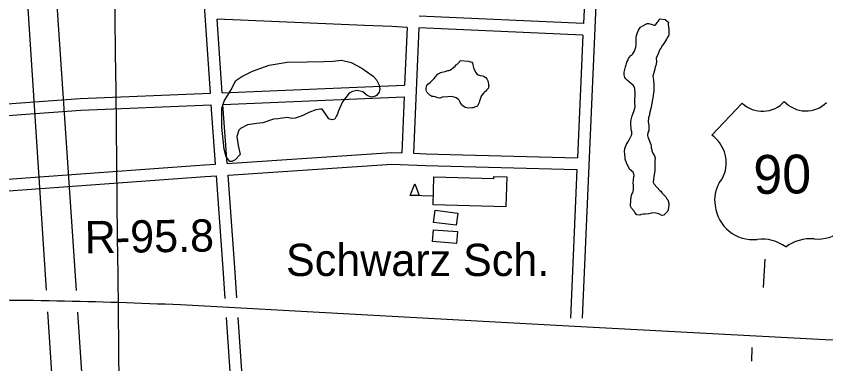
# Model space of a CAD drawing. Extents: x 3677843 to 3715951, y 511991 to 537744.
# Drawn here: x 3687026 to 3689113, y 525377 to 526272 of the extents above; entities that cross this region are included whole.
import ezdxf

# ---------------------------------------------------------------- set-up
doc = ezdxf.new("R2010")
doc.units = 0
for name, color, linetype in [('V-BLDG-IDEN', 7, 'Continuous'), ('V-BLDG-OTLN', 7, 'Continuous'), ('V-GRID-MAJR', 7, 'Continuous'), ('V-RIVR-RANG-IDEN', 7, 'Continuous'), ('V-ROAD-CNTR', 7, 'Continuous'), ('V-ROAD-IDEN', 7, 'Continuous'), ('V-SITE-VEGE', 7, 'Continuous'), ('V-TOPO-SHOR', 7, 'Continuous')]:
    doc.layers.add(name, color=color, linetype=linetype)

msp = doc.modelspace()

# ---------------------------------------------------------------- linework, layer by layer
at = {"layer": 'V-BLDG-OTLN'}
msp.add_line((3688101.833757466, 525809.193355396), (3688041.8558774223, 525810.8213521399), dxfattribs=at)
for points in [[(3688288.55638402, 525781.0854116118), (3688101.208758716, 525786.1704014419), (3688103.1787547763, 525858.73625631), (3688257.2704465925, 525854.5532646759), (3688257.41144631, 525859.7572542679), (3688290.663379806, 525858.85625607)], [(3688041.8558774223, 525810.8213521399), (3688054.2168527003, 525840.497292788), (3688064.949831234, 525810.1943533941)], [(3688106.375748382, 525772.803428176), (3688164.690631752, 525765.4354429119), (3688160.6886397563, 525733.762506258), (3688102.373756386, 525741.1304915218)], [(3688161.0716389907, 525686.7916002), (3688099.2437626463, 525691.825590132), (3688101.742757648, 525722.52152874), (3688163.570633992, 525717.4875388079)]]:
    msp.add_lwpolyline(points, close=True, dxfattribs=at)
at = {"layer": 'V-GRID-MAJR'}
msp.add_spline([(3687380.148, 517465.955), (3687312.292, 523524.615), (3687244.413, 529585.207), (3687176.535, 535645.813), (3687176.514, 535647.732)], degree=3, dxfattribs=at)
at = {"layer": 'V-ROAD-CNTR'}
for points in [[(3687104.4407522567, 525566.6258405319), (3687043.284874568, 526503.0999675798), (3686990.7459796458, 527354.055265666), (3686873.902213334, 529100.4247729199)], [(3687181.5465980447, 525565.8098421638), (3687097.681765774, 526808.3393571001)], [(3687527.1989067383, 526073.952825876), (3687502.3199564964, 526436.7621002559)], [(3688525.076910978, 526399.19517539), (3688484.819991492, 525494.91698395)], [(3688495.1029709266, 526400.4521728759), (3688488.562984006, 526253.5454666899)], [(3688488.562984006, 526253.544466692), (3688065.39183035, 526272.123429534)], [(3687924.329112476, 526248.1574774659), (3687544.2278726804, 526264.1354455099)], [(3687557.185846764, 526075.169823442), (3687544.2278726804, 526264.1344455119)], [(3688034.120892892, 526243.467486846), (3687994.1989727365, 526245.2204833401), (3687924.329112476, 526248.1574774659)], [(3688034.120892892, 526243.4684868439), (3688027.6499058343, 526094.258785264)], [(3688064.0918329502, 526242.152489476), (3688050.09186095, 525919.3231351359)], [(3688487.2289866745, 526223.5745266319), (3688064.0918329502, 526242.1514894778)], [(3688487.2289866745, 526223.5745266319), (3688473.153014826, 525907.3981589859)], [(3687557.1848467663, 526075.169823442), (3688027.648905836, 526094.258785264)], [(3686331.2402986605, 525997.682978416), (3687191.419578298, 526060.329853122), (3687527.1989067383, 526073.9538258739)], [(3687559.23784266, 526045.228883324), (3688026.3449084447, 526064.1808454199)], [(3688026.3449084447, 526064.181845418), (3688020.115920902, 525920.538132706)], [(3686333.316294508, 525967.7540382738), (3687193.1175749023, 526030.373913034), (3687529.250902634, 526044.0118857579)], [(3687540.42288029, 525891.2141913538), (3687529.294902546, 526044.0138857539)], [(3687570.356820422, 525893.2191873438), (3687559.285842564, 526045.229883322)], [(3687570.3558204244, 525893.2201873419), (3687993.9709731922, 525921.5971305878), (3688020.115920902, 525920.538132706)], [(3688050.09186095, 525919.3231351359), (3688082.7177956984, 525918.0011377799), (3688145.1546708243, 525916.3051411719)], [(3688145.1546708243, 525916.3051411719), (3688473.152014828, 525907.3981589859)], [(3686708.726543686, 525831.2343113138), (3687511.5329380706, 525889.2801952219), (3687540.42288029, 525891.215191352)], [(3687572.5338160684, 525863.2992471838), (3687994.3669724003, 525891.5571906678), (3688081.7037977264, 525888.017197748), (3688471.8180174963, 525877.423218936)], [(3688471.8180174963, 525877.4242189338), (3688454.7840515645, 525494.80698417)], [(3686710.8905393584, 525801.3123711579), (3687513.616933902, 525859.3522550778), (3687542.601875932, 525861.294251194)], [(3687565.219830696, 525545.43688291), (3687559.9748411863, 525622.742728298), (3687542.601875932, 525861.294251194)], [(3687595.1617708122, 525547.314879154), (3687589.900781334, 525624.8467240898), (3687572.535816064, 525863.298247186)], [(3689774.531412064, 525417.596138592), (3689398.7301636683, 525427.72711833), (3689111.0937389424, 525438.7180963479), (3688465.448030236, 525472.901027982), (3687885.6671898, 525505.230963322), (3687450.234060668, 525528.76691625)], [(3687131.157698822, 525157.5126587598), (3687108.086744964, 525510.7989521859)], [(3687208.8275434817, 525161.6116505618), (3687185.304590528, 525510.132953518)], [(3687589.9547812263, 525180.8816120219), (3687568.520824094, 525496.783980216)], [(3687619.790721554, 525184.31260516), (3687598.600763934, 525496.618980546)]]:
    msp.add_lwpolyline(points, dxfattribs=at)
msp.add_arc((3686861.7877130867, 511882.915502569), 13658.533226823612, 87.53078341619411, 90.21011397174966, dxfattribs=at)
at = {"layer": 'V-ROAD-IDEN'}
for p, q in [((3688819.709001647, 525965.8694140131), (3688897.9074380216, 526048.5253787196)), ((3688819.709001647, 525965.8694140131), (3688897.9074380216, 526048.5253787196)), ((3688819.6933170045, 525965.8694346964), (3688819.709001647, 525965.8694140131))]:
    msp.add_line(p, q, dxfattribs=at)
for centre, major_axis, ratio, start_param, end_param in [((3688949.9595985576, 526102.4447614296), (0.873512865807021, -75.0215550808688), 0.9978897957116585, 5.502702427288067, 7.121810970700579), ((3688949.9595985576, 526102.4447614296), (0.8735128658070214, -75.02155508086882), 0.9978897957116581, 5.502702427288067, 7.121810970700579), ((3689061.8767316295, 526103.1241820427), (-0.8735128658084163, 75.02155508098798), 0.9978897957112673, 2.2918424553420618, 3.9176038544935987), ((3689061.8767316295, 526103.1241820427), (-0.8735128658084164, 75.021555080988), 0.9978897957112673, 2.2918424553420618, 3.9176038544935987), ((3688765.256640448, 525891.5146708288), (-1.0737153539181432, 92.21592344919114), 0.9978897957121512, 5.04526583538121, 5.638568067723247), ((3688765.256640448, 525891.5146708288), (-1.0737153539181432, 92.21592344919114), 0.9978897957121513, 5.04526583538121, 5.638568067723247), ((3688775.310750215, 525894.7375325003), (-0.9506386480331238, 81.64549428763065), 0.9978897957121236, 4.021008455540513, 5.049787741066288), ((3688775.310750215, 525894.7375325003), (-0.9506386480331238, 81.64549428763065), 0.9978897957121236, 4.021008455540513, 5.049787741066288), ((3688912.79859946, 525799.1178650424), (1.0068226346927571, -86.47084971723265), 0.9978897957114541, 4.163028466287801, 4.868957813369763), ((3688912.79859946, 525799.1178650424), (1.0068226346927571, -86.47084971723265), 0.9978897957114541, 4.163028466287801, 4.868957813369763), ((3688925.7029075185, 525795.8447172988), (-1.1506128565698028, 98.82025689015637), 0.9978897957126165, 1.6727658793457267, 3.2383265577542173), ((3688925.7029075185, 525795.8447172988), (-1.1506128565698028, 98.82025689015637), 0.9978897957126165, 1.6727658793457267, 3.2383265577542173), ((3689091.8841649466, 525797.0309765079), (1.1505367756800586, -98.81372269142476), 0.9978897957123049, 6.181885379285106, 7.747478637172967), ((3689091.8841649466, 525797.0309765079), (1.1505367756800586, -98.81372269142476), 0.9978897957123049, 6.181885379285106, 7.747478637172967), ((3688948.3425732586, 525592.6387449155), (-1.22999463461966, 105.6379520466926), 0.997889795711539, 5.646835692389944, 6.385311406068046), ((3688948.3425732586, 525592.6387449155), (-1.22999463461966, 105.6379520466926), 0.997889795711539, 5.646835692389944, 6.385311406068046), ((3689073.0556819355, 525593.4380576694), (1.2299946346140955, -105.63795204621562), 0.9978897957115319, 3.034928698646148, 3.7734044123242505), ((3689073.0556819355, 525593.4380576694), (1.2299946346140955, -105.63795204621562), 0.9978897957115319, 3.034928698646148, 3.7734044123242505)]:
    msp.add_ellipse(centre, major_axis=major_axis, ratio=ratio, start_param=start_param, end_param=end_param, dxfattribs=at)
at = {"layer": 'V-SITE-VEGE'}
for points in [[(3688610.3340000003, 525795.7490000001), (3688610.305, 525798.8640000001), (3688611.127, 525805.995), (3688613.2770000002, 525813.585), (3688615.026, 525816.718), (3688616.765, 525821.187), (3688617.602, 525826.541), (3688617.494, 525837.667), (3688616.998, 525842.56), (3688618.614, 525859.493), (3688619.038, 525861.721), (3688618.112, 525865.274), (3688615.376, 525871.924), (3688613.582, 525873.243), (3688611.336, 525875.449), (3688608.198, 525877.642), (3688600.948, 525890.483), (3688596.838, 525901.127), (3688595.9220000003, 525903.789), (3688595.8850000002, 525907.351), (3688594.9, 525917.136), (3688594.386, 525924.253), (3688594.761, 525931.38), (3688598.2260000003, 525941.208), (3688604.366, 525950.617), (3688612.673, 525966.28), (3688613.539, 525968.5160000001), (3688613.5, 525972.522), (3688613.035, 525974.742), (3688612.1180000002, 525977.404), (3688611.639, 525980.962), (3688610.613, 525994.753), (3688610.998, 526000.987), (3688611.401, 526004.9990000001), (3688613.973, 526015.264), (3688615.7060000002, 526020.179), (3688619.179, 526029.116), (3688621.34, 526035.8150000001), (3688621.7460000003, 526039.825), (3688621.2090000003, 526049.17), (3688621.1, 526060.299), (3688621.504, 526064.754), (3688621.451, 526070.0970000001), (3688621.406, 526074.547), (3688620.875, 526083.001), (3688620.838, 526087.007), (3688619.468, 526090.556), (3688616.759, 526094.5380000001), (3688613.619, 526096.731), (3688608.231, 526101.573), (3688602.396, 526106.414), (3688597.45, 526111.264), (3688595.199, 526113.914), (3688593.344, 526121.463), (3688593.323, 526123.689), (3688593.725, 526128.145), (3688597.1550000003, 526141.535), (3688598.88, 526147.339), (3688600.6, 526153.588), (3688602.779, 526158.063), (3688604.958, 526162.98), (3688609.785, 526170.15), (3688611.549, 526171.948), (3688613.756, 526173.75), (3688615.968, 526175.108), (3688620.7830000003, 526183.613), (3688622.083, 526187.187), (3688623.812, 526192.547), (3688624.637, 526199.234), (3688624.086, 526209.914), (3688624.017, 526217.035), (3688625.301, 526222.39), (3688626.163, 526225.069), (3688627.451, 526229.978), (3688630.062, 526236.2390000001), (3688633.571, 526241.615), (3688635.77, 526244.308), (3688647.278, 526251.0970000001), (3688653.043, 526253.381), (3688656.605, 526253.415), (3688665.534, 526250.831), (3688670.898, 526248.658), (3688673.1240000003, 526248.68), (3688675.327, 526250.927), (3688678.838, 526256.303), (3688681.039, 526258.552), (3688683.673, 526262.584), (3688685.866, 526265.7220000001), (3688699.24, 526264.071)], [(3688699.24, 526264.071), (3688705.523, 526258.791), (3688707.327, 526256.584), (3688706.92, 526252.572), (3688706.946, 526249.903), (3688707.436, 526245.455), (3688707.4560000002, 526243.229), (3688708.378, 526240.122), (3688708.417, 526236.116), (3688708.915, 526230.777), (3688708.501, 526227.658), (3688708.5300000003, 526224.541), (3688707.665, 526221.862), (3688706.361, 526218.733), (3688702.8570000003, 526212.91), (3688697.149, 526204.841), (3688691.453, 526195.437), (3688687.941, 526190.058), (3688685.307, 526186.474), (3688684.005, 526182.899), (3688681.828, 526177.979), (3688679.225, 526171.276), (3688676.173, 526164.567), (3688675.7600000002, 526161.448), (3688676.683, 526157.895), (3688676.71, 526155.224), (3688675.876, 526149.428), (3688675.032, 526144.968), (3688673.734, 526140.949), (3688672.896, 526135.6), (3688667.723, 526118.186), (3688668.718, 526107.51), (3688669.187, 526105.29), (3688670.142, 526098.6190000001), (3688670.285, 526083.929), (3688669.8880000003, 526079.028), (3688669.038, 526075.014), (3688668.217, 526067.883), (3688666.9390000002, 526062.083), (3688666.5330000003, 526058.071), (3688663.16, 526038.451), (3688662.31, 526034.435), (3688658.878, 526021.492), (3688658.4620000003, 526018.371), (3688656.31, 526010.783), (3688655.8880000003, 526008.552), (3688655.497, 526002.761), (3688655.525, 526000.088), (3688656.9420000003, 525991.644), (3688657.061, 525979.626), (3688656.637, 525977.394), (3688654.46, 525972.477), (3688653.199, 525964.895), (3688654.122, 525961.344), (3688661.878, 525942.275), (3688662.806, 525938.7220000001), (3688663.302, 525933.385), (3688664.688, 525928.058), (3688665.161, 525925.3910000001), (3688667.443, 525919.626), (3688671.518, 525912.542), (3688673.355, 525906.773), (3688672.522, 525900.977), (3688672.159, 525892.517), (3688672.196, 525888.509), (3688672.683, 525884.507), (3688672.319, 525876.4890000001), (3688672.343, 525873.819), (3688670.261, 525859.108), (3688668.174, 525845.286), (3688670.898, 525839.525), (3688685.3030000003, 525823.194), (3688687.548, 525821.435), (3688690.704, 525817.46), (3688694.7490000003, 525813.493), (3688700.602, 525806.872), (3688703.7660000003, 525802.005), (3688705.568, 525799.7980000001), (3688708.3310000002, 525790.475), (3688708.818, 525786.027), (3688707.1550000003, 525773.993), (3688704.978, 525769.076), (3688695.273, 525760.075), (3688690.384, 525759.137), (3688684.122, 525762.1900000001), (3688679.651, 525763.927), (3688674.742, 525765.215), (3688665.39, 525765.5700000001), (3688663.168, 525765.103), (3688657.399, 525763.2660000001), (3688647.165, 525762.721), (3688643.164, 525762.235), (3688637.384, 525761.287), (3688633.39, 525759.9130000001), (3688625.811, 525761.175), (3688621.307, 525766.473), (3688619.042, 525770.458), (3688612.736, 525777.964), (3688610.0130000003, 525783.281), (3688609.978, 525786.84), (3688610.3340000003, 525795.7490000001)]]:
    msp.add_lwpolyline(points, dxfattribs=at)
for points in [[(3687603.468, 525916.501), (3687590.643, 525902.1730000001), (3687581.847, 525898.212), (3687577.057, 525898.231), (3687567.517, 525910.238), (3687562.796, 525930.214), (3687556.603, 525986.125), (3687556.775, 526035.625), (3687562.424, 526053.1680000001), (3687579.291, 526081.852), (3687592.951, 526106.555), (3687608.156, 526116.881), (3687635.349, 526130.359), (3687678.515, 526146.178), (3687724.8510000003, 526153.997), (3687776.7490000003, 526154.618), (3687819.0670000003, 526155.267), (3687842.224, 526156.785), (3687864.588, 526159.103), (3687890.114, 526152.625), (3687917.2090000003, 526138.16), (3687946.68, 526118.098), (3687955.429, 526108.487), (3687961.767, 526094.892), (3687963.3340000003, 526085.305), (3687961.704, 526076.53), (3687955.285, 526067.768), (3687952.8850000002, 526066.181), (3687941.701, 526063.826), (3687931.3340000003, 526067.852), (3687920.191, 526077.4720000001), (3687905.032, 526080.72), (3687893.049, 526078.365), (3687884.253, 526074.404), (3687867.41, 526052.107), (3687856.947, 526028.193), (3687853.717, 526017.824), (3687852.111, 526015.436), (3687847.292, 526007.4670000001), (3687840.898, 526005.093), (3687832.127, 526008.319), (3687825.774, 526017.922), (3687814.649, 526033.13), (3687810.6580000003, 526033.143), (3687798.673, 526030.79), (3687781.0870000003, 526024.463), (3687763.49, 526015.743), (3687745.1070000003, 526009.421), (3687737.1180000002, 526008.649), (3687725.1520000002, 526011.086), (3687701.188, 526007.977), (3687690.0100000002, 526007.215), (3687662.032, 525997.733), (3687646.8570000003, 525996.187), (3687622.893, 525992.279), (3687604.4960000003, 525982.764), (3687600.49, 525978.787), (3687594.844, 525962.0380000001), (3687598.757, 525939.67)], [(3688170.946, 526157.839), (3688191.8850000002, 526156.262), (3688194.119, 526155.394), (3688198.133, 526154.544), (3688200.81, 526154.1240000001), (3688202.176, 526151.022), (3688203.11, 526146.579), (3688205.877, 526136.813), (3688211.3140000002, 526127.072), (3688213.571, 526123.978), (3688217.161, 526120.895), (3688222.076, 526119.1630000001), (3688228.761, 526118.338), (3688232.781, 526117.041), (3688237.262, 526113.969), (3688239.519, 526110.875), (3688241.799, 526105.556), (3688244.103, 526097.5650000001), (3688244.131, 526094.446), (3688244.6040000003, 526091.781), (3688243.74, 526089.102), (3688242.88, 526085.979), (3688241.561, 526084.183), (3688238.917, 526081.486), (3688236.2770000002, 526078.3420000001), (3688233.174, 526076.978), (3688231.411, 526075.18), (3688226.58, 526068.454), (3688225.265, 526066.216), (3688224.397, 526063.982), (3688220.9420000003, 526053.262), (3688219.639, 526049.689), (3688217.4620000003, 526044.769), (3688216.594, 526042.537), (3688213.95, 526039.84), (3688210.401, 526038.468), (3688203.3000000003, 526036.174), (3688201.074, 526036.151), (3688192.622, 526035.178), (3688183.254, 526037.312), (3688180.117, 526039.508), (3688177.87, 526041.712), (3688173.3710000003, 526046.563), (3688170.665, 526050.1), (3688169.748, 526052.763), (3688167.933, 526056.308), (3688166.139, 526057.623), (3688163.893, 526059.826), (3688160.757, 526061.577), (3688157.634, 526062.437), (3688154.953, 526063.302), (3688147.8140000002, 526065.012), (3688139.356, 526064.93), (3688124.233, 526063.447), (3688121.134, 526061.635), (3688118.024, 526061.159), (3688113.563, 526062.005), (3688105.973, 526064.158), (3688101.9590000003, 526065.008), (3688097.947, 526065.4130000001), (3688095.7090000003, 526066.728), (3688092.131, 526068.475), (3688087.183, 526073.769), (3688085.378, 526075.977), (3688083.568, 526079.073), (3688083.091, 526082.186), (3688083.494, 526086.643), (3688085.211, 526093.338), (3688087.4, 526096.92), (3688093.144, 526101.427), (3688095.793, 526103.68), (3688097.552, 526105.9230000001), (3688102.842, 526111.317), (3688108.126, 526117.156), (3688110.321, 526120.2930000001), (3688112.5270000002, 526122.542), (3688117.841, 526125.2660000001), (3688120.049, 526127.066), (3688123.596, 526128.438), (3688127.598, 526128.922), (3688132.042, 526129.855), (3688138.698, 526132.147), (3688141.807, 526132.622), (3688144.031, 526133.089), (3688148.0100000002, 526135.801), (3688149.774, 526137.599), (3688158.1750000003, 526143.469), (3688160.8170000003, 526146.61), (3688163.032, 526147.522), (3688163.901, 526149.758), (3688165.668, 526151.11), (3688166.987, 526152.904), (3688169.1950000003, 526154.706)]]:
    msp.add_lwpolyline(points, close=True, dxfattribs=at)
at = {"layer": 'V-TOPO-SHOR'}
for p, q in [((3688955.821, 525646.786), (3688951.656, 525574.018)), ((3688922.554, 525419.556), (3688921.257, 525384.343))]:
    msp.add_line(p, q, dxfattribs=at)

# ---------------------------------------------------------------- texts
at = {"layer": 'V-BLDG-IDEN'}
msp.add_text('Schwarz Sch.', height=82.99983200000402, dxfattribs=at).set_placement((3687721.846517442, 525603.2847672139))
at = {"layer": 'V-RIVR-RANG-IDEN'}
msp.add_text('R-95.8', height=82.99999799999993, rotation=0.8328749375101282, dxfattribs=at).set_placement((3687203.657, 525661.729))
at = {"layer": 'V-ROAD-IDEN'}
msp.add_text('90', height=99.99960600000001, rotation=0.6672463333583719, dxfattribs=at).set_placement((3688927.0732618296, 525814.5048258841))

doc.saveas('drawing.dxf')
